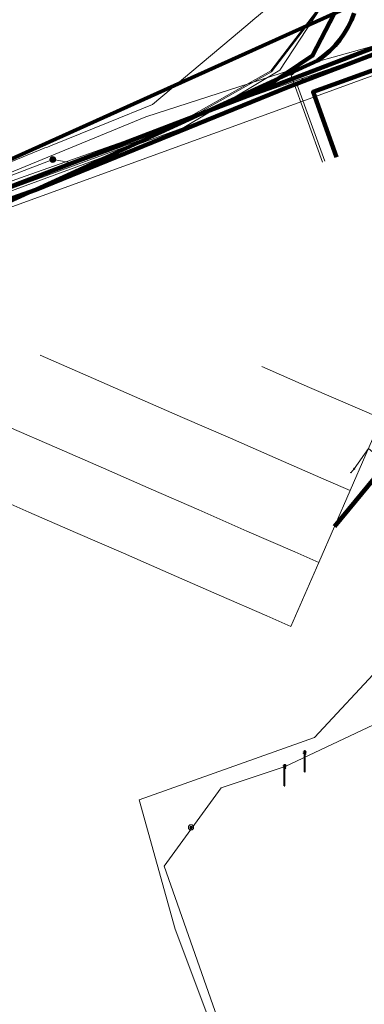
# Model space of a CAD drawing. Extents: x 152558 to 154479, y 462974 to 463683.
# Tile 609 of 638: x 154315 to 154328, y 463455 to 463493. Entities that reach past the tile are written whole.
import ezdxf
from ezdxf.lldxf.tags import DXFTag

# ---------------------------------------------------------------- set-up
doc = ezdxf.new("R2010")
doc.units = 0
doc.header["$LTSCALE"] = 0.2
doc.layers.get('0').update_dxf_attribs({"linetype": 'CONTINUOUS'})
for name, color, linetype, lineweight in [('B-RO-KL-DATA_COAXIAAL_17_ZIGGO BV-G', 90, 'KL-DATA-N', 18), ('B-RO-KL-DATA_COAXIAAL_7_ZIGGO BV-G', 90, 'KL-DATA-N', 18), ('B-RO-KL-DATA_DUCT_ZIGGO BV-G', 90, 'CONTINUOUS', 100), ('B-RO-KL-DATA_HULPSTUK_REGGEFIBER OPERATOR BV-S', 90, 'CONTINUOUS', 25), ('B-RO-KL-DATA_KABELBED_KPN BV-G', 90, 'CONTINUOUS', 100), ('B-RO-KL-DATA_KABELBED_ZIGGO BV-G', 90, 'CONTINUOUS', 100), ('B-RO-KL-DATA_REGGEFIBER OPERATOR BV-G', 90, 'KL-DATA-N', 18), ('B-RO-KL-ET_LS_230 V_GEMEENTE AMERSFOORT-G', 190, 'KL-LS-N', 18), ('B-RO-KL-ET_LS_400 V_STEDIN NETBEHEER BV-G', 190, 'KL-LS-N', 18), ('B-RO-KL-ET_LS_GEMEENTE AMERSFOORT-S', 190, 'CONTINUOUS', 25), ('B-RO-KL-ET_MS_10 KV_STEDIN NETBEHEER BV-G', 130, 'KL-MS-N', 18), ('B-RO-KL-ET_MS_HULPSTUK_STEDIN NETBEHEER BV-S', 130, 'CONTINUOUS', 25), ('B-RO-KL-GAS_LD_PE_32_0.1 BAR_STEDIN NETBEHEER BV-G', 50, 'KL-GAS-LD-N', 18), ('B-RO-KL-GAS_LD_PVC_110_0.1 BAR_STEDIN NETBEHEER BV-G', 50, 'KL-GAS-LD-N', 18), ('B-RO-KL-GAS_LD_PVC_63_0.1 BAR_STEDIN NETBEHEER BV-G', 50, 'KL-GAS-LD-N', 18), ('B-RO-KL-WATER_160_VITENS-G', 170, 'KL-WATER-N', 18), ('B-RO-KL-WATER_HULPSTUK_GEMEENTE AMERSFOORT-S', 170, 'CONTINUOUS', 25)]:
    doc.layers.add(name, color=color, linetype=linetype, lineweight=lineweight)
doc.styles.add('NLCS-ISO', font='NLCS-ISO.ttf')
tags = doc.linetypes.add('KL-DATA-N', pattern='A,4,-1,[101,NLCS.SHX,S=0.5,R=0,X=0,Y=0],-1,4,-1,["D",Standard,S=1,R=0,X=-0.25,Y=-0.5],-1.5', length=12.5).pattern_tags.tags
tags[18] = DXFTag(74, 10)
tags = doc.linetypes.add('KL-GAS-LD-N', pattern='A,4,-1,[69,NLCS.SHX,S=0.5,R=0,X=0,Y=0],-1,4,-1,["L",Standard,S=1,R=0,X=0.25,Y=-0.5],-2', length=13).pattern_tags.tags
tags[18] = DXFTag(74, 10)
tags = doc.linetypes.add('KL-LS-N', pattern='A,4,-1,[103,NLCS.SHX,S=0.75,R=0,X=0,Y=0],-1,4,-1,["L",Standard,S=1,R=0,X=0,Y=-0.5],-2', length=13).pattern_tags.tags
tags[18] = DXFTag(74, 10)
tags = doc.linetypes.add('KL-MS-N', pattern='A,4,-1,[103,NLCS.SHX,S=0.75,R=0,X=0,Y=0],-1,4,-1,["M",Standard,S=1,R=0,X=0,Y=-0.5],-2', length=13).pattern_tags.tags
tags[18] = DXFTag(74, 10)
doc.linetypes.add('KL-WATER-N', pattern='A,7,-0.5,[168,NLCS.SHX,S=0.75,R=0,X=0.75,Y=0],-2', length=9.5)

# ---------------------------------------------------------------- blocks, each defined once
blk = doc.blocks.new('SKL-WTB_HULP_MOF-SO')
at = {"linetype": 'ByBlock', "lineweight": 18}
h = blk.add_hatch(color=0, dxfattribs=at)
h.dxf.hatch_style = 1
h.paths.add_polyline_path([(-0.5625, 0, 1), (0.5625, 0, 1)])
at = {"color": 0, "linetype": 'ByBlock', "lineweight": 18}
blk.add_circle((0, 0), 0.5625, dxfattribs=at)
at = {"color": 0, "linetype": 'ByBlock', "lineweight": 18, "style": 'NLCS-ISO', "flags": 1}
for tag, p in [('TYPE', (1.5, 0)), ('LABEL', (1.5, -1.5)), ('OMSCHRIJVING', (1.5, -3))]:
    blk.add_attdef(tag, p, '', height=1, dxfattribs=at)
blk = doc.blocks.new('SKL-WTB_HULP_OVERIG-SO')
at = {"color": 0, "linetype": 'ByBlock', "lineweight": 18}
for points in [[(-0.14, 0.14), (0.14, -0.14)], [(0.14, 0.14), (-0.14, -0.14)]]:
    blk.add_lwpolyline(points, dxfattribs=at)
at = {"color": 0, "linetype": 'ByBlock', "lineweight": 18, "style": 'NLCS-ISO', "flags": 1}
for tag, p in [('TYPE', (1.5, 0)), ('LABEL', (1.5, -1.5)), ('OMSCHRIJVING', (1.5, -3))]:
    blk.add_attdef(tag, p, '', height=1, dxfattribs=at)
blk = doc.blocks.new('SKL-WTB_HULP_CONTROLEELEMENT-SO')
at = {"linetype": 'ByBlock', "lineweight": 18}
h = blk.add_hatch(color=0, dxfattribs=at)
h.dxf.hatch_style = 1
edge = h.paths.add_edge_path()
edge.add_arc((0, 0), 0.25, 0, 360)
at = {"color": 0, "linetype": 'ByBlock', "lineweight": 18}
for radius in [0.5, 0.25]:
    blk.add_circle((0, 0), radius, dxfattribs=at)
at = {"color": 0, "linetype": 'ByBlock', "lineweight": 18, "style": 'NLCS-ISO', "flags": 1}
for tag, p in [('TYPE', (1.5, 0)), ('LABEL', (1.5, -1.5)), ('OMSCHRIJVING', (1.5, -3))]:
    blk.add_attdef(tag, p, '', height=1, dxfattribs=at)
blk = doc.blocks.new('SKL-ET_LS_MAST-SO')
for p, q in [((-0.05, 2.07), (0.05, 2.07)), ((-0.05, -2), (0.05, -2))]:
    blk.add_line(p, q)
for points in [[(-0.05, -2), (-0.05, 2.07)], [(0.05, -2), (0.05, 2.07)], [(0.18, 1.92), (0.05, 1.92)], [(0.18, 1.89), (0.05, 1.89)], [(0.18, 1.89), (0.22, 1.89), (0.22, 1.97), (0.18, 1.97), (0.18, 1.92)], [(-0.18, 1.76), (-0.22, 1.76), (-0.22, 1.84), (-0.18, 1.84), (-0.18, 1.79)], [(-0.18, 1.49), (-0.22, 1.49), (-0.22, 1.57), (-0.18, 1.57), (-0.18, 1.52)], [(-0.18, 1.79), (-0.05, 1.79)], [(-0.18, 1.76), (-0.05, 1.76)], [(-0.18, 1.52), (-0.05, 1.52)], [(-0.18, 1.49), (-0.05, 1.49)], [(0.18, 1.66), (0.05, 1.66)], [(0.18, 1.63), (0.05, 1.63)], [(0.18, 1.39), (0.05, 1.39)], [(0.18, 1.36), (0.05, 1.36)], [(0.18, 1.63), (0.22, 1.63), (0.22, 1.71), (0.18, 1.71), (0.18, 1.66)], [(0.18, 1.36), (0.22, 1.36), (0.22, 1.44), (0.18, 1.44), (0.18, 1.39)]]:
    blk.add_lwpolyline(points)

msp = doc.modelspace()

# ---------------------------------------------------------------- linework, layer by layer
at = {"layer": 'B-RO-KL-DATA_COAXIAAL_17_ZIGGO BV-G', "flags": 128}
for points in [[(154218.302, 463353.028), (154217.934, 463353.99), (154223.042, 463355.944), (154227.376, 463357.546), (154230.065, 463358.539), (154238.318, 463361.589), (154238.721, 463361.738), (154239.25, 463361.934), (154245.297, 463364.168), (154250.057, 463365.927), (154250.062, 463365.929), (154251.38, 463366.416), (154253.645, 463367.253), (154254.158, 463367.436), (154264.267, 463371.047), (154265.461, 463371.474), (154266.376, 463371.819), (154266.64, 463371.919), (154271.636, 463373.804), (154273.177, 463374.385), (154274.161, 463374.756), (154277.52, 463376.024), (154278.092, 463376.24), (154281.561, 463377.549), (154283.439, 463378.257), (154292.435, 463381.608), (154297.975, 463383.672), (154297.662, 463384.413), (154294.367, 463392.474), (154291.577, 463400.459), (154291.584, 463400.869), (154291.8, 463401.12), (154297.165, 463403.151), (154297.44, 463403.45), (154297.442, 463403.463), (154297.464, 463403.632), (154297.502, 463403.926), (154276.73, 463461.478), (154273.743, 463469.754), (154273.217, 463471.213), (154274.519, 463471.691), (154280.111, 463473.741), (154282.391, 463474.851), (154282.609, 463474.93), (154284.462, 463475.601), (154294.361, 463479.086), (154295.491, 463479.499), (154302.68, 463482.128), (154324.013, 463490.277), (154326.061, 463491.654), (154327.554, 463494.54), (154327.881, 463495.173), (154327.883, 463495.179), (154328.052, 463495.837), (154328.221, 463496.494), (154329.123, 463500), (154329.239, 463500.451), (154329.309, 463500.722), (154330.561, 463500), (154331.408, 463499.234), (154350.72, 463481.762), (154350.753, 463481.732), (154351.097, 463481.385), (154352.632, 463479.839), (154354.062, 463478.398), (154358.559, 463473.868), (154373.526, 463461.102), (154376.285, 463458.699), (154380.26, 463455.237), (154385.373, 463450.784), (154392.12, 463444.814), (154399.951, 463437.885)], [(154350.106, 463248.787), (154347.762, 463245.734), (154345.422, 463242.687), (154344.806, 463241.75), (154344.517, 463241.583), (154344.135, 463241.599), (154343.703, 463241.822), (154343.112, 463242.61), (154330.191, 463274.237), (154330.092, 463274.789), (154330.121, 463275.031), (154330.509, 463275.413), (154331.285, 463275.996), (154333.933, 463277.032), (154344.849, 463281.626), (154345.314, 463282.15), (154345.421, 463282.805), (154345.144, 463283.727), (154341.354, 463290.933), (154341.165, 463291.633), (154340.095, 463292.214), (154339.09, 463292.902), (154338.079, 463293.593), (154337.145, 463294.384), (154336.21, 463295.175), (154335.362, 463296.058), (154334.519, 463296.936), (154333.769, 463297.896), (154330.229, 463305.165), (154329.442, 463307.2), (154325.845, 463316.235), (154325.638, 463316.755), (154325.547, 463316.718), (154322.451, 463324.311), (154303.819, 463370.008), (154302.988, 463372.046), (154301.83, 463374.475), (154300.669, 463377.287), (154297.975, 463383.672), (154297.662, 463384.413), (154294.367, 463392.474), (154291.577, 463400.459), (154291.584, 463400.869), (154291.8, 463401.12), (154297.165, 463403.151), (154297.44, 463403.45), (154297.442, 463403.463), (154297.464, 463403.632), (154297.502, 463403.926), (154276.73, 463461.478), (154273.743, 463469.754), (154273.217, 463471.213), (154274.519, 463471.691), (154280.111, 463473.741), (154282.391, 463474.851), (154282.609, 463474.93), (154284.462, 463475.601), (154294.361, 463479.086), (154295.491, 463479.499), (154302.68, 463482.128), (154324.013, 463490.277), (154326.061, 463491.654), (154327.554, 463494.54), (154327.881, 463495.173), (154327.883, 463495.179), (154328.052, 463495.837), (154328.221, 463496.494), (154329.123, 463500), (154329.239, 463500.451), (154329.309, 463500.722), (154330.561, 463500), (154331.408, 463499.234), (154350.72, 463481.762), (154350.753, 463481.732), (154351.04, 463481.323), (154352.243, 463479.608), (154352.318, 463479.466), (154352.747, 463478.652), (154352.143, 463477.68), (154352.025, 463477.49), (154351.989, 463477.449), (154336.911, 463460.42), (154336.829, 463460.328), (154336.168, 463459.581), (154336.383, 463459.409), (154336.493, 463459.319), (154336.529, 463459.29)], [(154337.179, 463460.037), (154337.102, 463460.101), (154337.041, 463460.152), (154336.871, 463460.293), (154336.829, 463460.328), (154336.728, 463460.412), (154336.496, 463460.604), (154338.234, 463462.694), (154348.654, 463475.23), (154349.667, 463476.449), (154347.927, 463477.94), (154345.99, 463479.6), (154344.778, 463480.639), (154340.39, 463484.399), (154333.016, 463490.642), (154331.257, 463492.132), (154330.717, 463492.589), (154330.345, 463492.447), (154325.119, 463490.449), (154321.078, 463488.802), (154315.466, 463486.516), (154302.024, 463481.784), (154295.496, 463479.486), (154294.361, 463479.086), (154284.462, 463475.601), (154282.609, 463474.93), (154282.391, 463474.851), (154282.437, 463474.726), (154282.479, 463474.61), (154282.837, 463473.63), (154283, 463473.181), (154286.927, 463462.349), (154287.852, 463459.799), (154288.121, 463459.056), (154288.744, 463457.337), (154294.82, 463440.577), (154307, 463407.596), (154307.45, 463406.377), (154309.325, 463407.063), (154309.668, 463407.179), (154323.852, 463412.306), (154324.791, 463412.644), (154324.419, 463413.677), (154324.351, 463413.867)], [(154336.529, 463459.29), (154336.493, 463459.319), (154336.383, 463459.409), (154336.168, 463459.581), (154336.089, 463459.644), (154335.862, 463459.841), (154336.304, 463460.373), (154336.496, 463460.604), (154338.234, 463462.694), (154348.654, 463475.23), (154349.667, 463476.449), (154347.927, 463477.94), (154345.99, 463479.6), (154344.778, 463480.639), (154340.39, 463484.399), (154333.016, 463490.642), (154331.257, 463492.132), (154330.717, 463492.589), (154330.345, 463492.447), (154325.119, 463490.449), (154321.078, 463488.802), (154315.466, 463486.516), (154302.024, 463481.784), (154295.496, 463479.486), (154294.361, 463479.086), (154284.462, 463475.601), (154282.609, 463474.93)]]:
    msp.add_lwpolyline(points, dxfattribs=at)
at = {"layer": 'B-RO-KL-DATA_COAXIAAL_7_ZIGGO BV-G', "flags": 128}
for points in [[(154331.999, 463474.43), (154332.154, 463474.304), (154332.541, 463473.987), (154333.716, 463475.41), (154342.729, 463479.67), (154344.778, 463480.639), (154340.39, 463484.399), (154333.016, 463490.642), (154331.257, 463492.132), (154326.081, 463490.261), (154326.981, 463487.769)], [(154331.999, 463474.43), (154332.154, 463474.304), (154331.517, 463473.531), (154331.362, 463473.659), (154330.383, 463474.468), (154328.723, 463475.839), (154326.9, 463473.631), (154327.5, 463475.005), (154326.584, 463475.405), (154324.751, 463476.205), (154322.918, 463477.004), (154321.083, 463477.804), (154319.241, 463478.606), (154317.465, 463479.38), (154315.632, 463480.179)], [(154331.999, 463474.43), (154332.154, 463474.304), (154331.517, 463473.531), (154331.362, 463473.659), (154330.383, 463474.468), (154328.723, 463475.839), (154326.9, 463473.631), (154327.5, 463475.005), (154328.7, 463477.755), (154327.784, 463478.155), (154325.951, 463478.954), (154324.118, 463479.754)], [(154331.999, 463474.43), (154332.154, 463474.304), (154331.517, 463473.531), (154331.362, 463473.659), (154330.383, 463474.468), (154328.723, 463475.839), (154326.9, 463473.631), (154327.5, 463475.005), (154326.584, 463475.405), (154324.751, 463476.205), (154322.918, 463477.004), (154321.083, 463477.804), (154319.241, 463478.606), (154317.465, 463479.38)], [(154331.999, 463474.43), (154332.154, 463474.304), (154331.517, 463473.531), (154331.362, 463473.659), (154330.383, 463474.468), (154328.723, 463475.839), (154326.9, 463473.631), (154327.5, 463475.005), (154328.7, 463477.755), (154327.784, 463478.155), (154325.951, 463478.954)], [(154331.999, 463474.43), (154332.154, 463474.304), (154331.517, 463473.531), (154331.362, 463473.659), (154330.383, 463474.468), (154328.723, 463475.839), (154326.9, 463473.631), (154327.5, 463475.005), (154326.584, 463475.405), (154324.751, 463476.205), (154322.918, 463477.004), (154321.083, 463477.804), (154319.241, 463478.606)], [(154331.999, 463474.43), (154332.154, 463474.304), (154331.517, 463473.531), (154331.362, 463473.659), (154330.383, 463474.468), (154328.723, 463475.839), (154326.9, 463473.631), (154327.5, 463475.005), (154328.7, 463477.755), (154327.784, 463478.155)], [(154331.999, 463474.43), (154332.154, 463474.304), (154331.517, 463473.531), (154331.362, 463473.659), (154330.383, 463474.468), (154328.723, 463475.839), (154326.9, 463473.631), (154327.5, 463475.005), (154326.584, 463475.405), (154324.751, 463476.205), (154322.918, 463477.004), (154321.083, 463477.804)], [(154331.999, 463474.43), (154332.154, 463474.304), (154331.517, 463473.531), (154331.362, 463473.659), (154330.383, 463474.468), (154328.723, 463475.839), (154326.9, 463473.631), (154326.3, 463472.255), (154325.384, 463472.655), (154323.55, 463473.455), (154321.705, 463474.26), (154319.885, 463475.054), (154319.874, 463475.059), (154318.052, 463475.854), (154316.268, 463476.633), (154314.435, 463477.432)], [(154331.999, 463474.43), (154332.154, 463474.304), (154331.517, 463473.531), (154331.362, 463473.659), (154330.383, 463474.468), (154328.723, 463475.839), (154326.9, 463473.631), (154327.5, 463475.005), (154326.584, 463475.405), (154324.751, 463476.205), (154322.918, 463477.004)], [(154331.999, 463474.43), (154332.154, 463474.304), (154331.517, 463473.531), (154331.362, 463473.659), (154330.383, 463474.468), (154328.723, 463475.839), (154326.9, 463473.631), (154326.3, 463472.255), (154325.384, 463472.655), (154323.55, 463473.455), (154321.705, 463474.26), (154319.885, 463475.054), (154319.874, 463475.059), (154318.052, 463475.854), (154316.268, 463476.633)], [(154324.751, 463476.205), (154326.584, 463475.405), (154327.5, 463475.005), (154326.9, 463473.631), (154328.723, 463475.839), (154330.383, 463474.468), (154331.362, 463473.659), (154331.517, 463473.531), (154332.154, 463474.304), (154331.999, 463474.43)], [(154331.999, 463474.43), (154332.154, 463474.304), (154331.517, 463473.531), (154331.362, 463473.659), (154330.383, 463474.468), (154328.723, 463475.839), (154326.9, 463473.631), (154326.3, 463472.255), (154325.232, 463469.805), (154324.315, 463470.205), (154322.481, 463471.005), (154320.649, 463471.804), (154318.816, 463472.604), (154316.983, 463473.404), (154315.199, 463474.182), (154313.338, 463474.994)], [(154331.999, 463474.43), (154332.154, 463474.304), (154331.517, 463473.531), (154331.362, 463473.659), (154330.383, 463474.468), (154328.723, 463475.839), (154326.9, 463473.631), (154326.3, 463472.255), (154325.232, 463469.805), (154324.315, 463470.205), (154322.481, 463471.005), (154320.649, 463471.804), (154318.816, 463472.604), (154316.983, 463473.404), (154315.199, 463474.182)], [(154331.999, 463474.43), (154332.154, 463474.304), (154331.517, 463473.531), (154331.362, 463473.659), (154330.383, 463474.468), (154328.723, 463475.839), (154326.9, 463473.631), (154326.3, 463472.255), (154325.232, 463469.805), (154324.315, 463470.205), (154322.481, 463471.005), (154320.649, 463471.804), (154318.816, 463472.604), (154316.983, 463473.404)], [(154331.999, 463474.43), (154332.154, 463474.304), (154331.517, 463473.531), (154331.362, 463473.659), (154330.383, 463474.468), (154328.723, 463475.839), (154326.9, 463473.631), (154326.3, 463472.255), (154325.384, 463472.655), (154323.55, 463473.455), (154321.705, 463474.26), (154319.885, 463475.054), (154319.874, 463475.059), (154318.052, 463475.854)], [(154331.999, 463474.43), (154332.154, 463474.304), (154331.517, 463473.531), (154331.362, 463473.659), (154330.383, 463474.468), (154328.723, 463475.839), (154326.9, 463473.631), (154326.3, 463472.255), (154325.232, 463469.805), (154324.315, 463470.205), (154322.481, 463471.005), (154320.649, 463471.804), (154318.816, 463472.604)], [(154331.999, 463474.43), (154332.154, 463474.304), (154331.517, 463473.531), (154331.362, 463473.659), (154330.383, 463474.468), (154328.723, 463475.839), (154326.9, 463473.631), (154326.3, 463472.255), (154325.384, 463472.655), (154323.55, 463473.455), (154321.705, 463474.26), (154319.885, 463475.054)], [(154331.999, 463474.43), (154332.154, 463474.304), (154331.517, 463473.531), (154331.362, 463473.659), (154330.383, 463474.468), (154328.723, 463475.839), (154326.9, 463473.631), (154326.3, 463472.255), (154325.232, 463469.805), (154324.315, 463470.205), (154322.481, 463471.005), (154320.649, 463471.804)], [(154331.999, 463474.43), (154332.154, 463474.304), (154331.517, 463473.531), (154331.362, 463473.659), (154330.383, 463474.468), (154328.723, 463475.839), (154326.9, 463473.631), (154326.3, 463472.255), (154325.384, 463472.655), (154323.55, 463473.455), (154321.705, 463474.26)], [(154331.999, 463474.43), (154332.154, 463474.304), (154331.517, 463473.531), (154331.362, 463473.659), (154330.383, 463474.468), (154328.723, 463475.839), (154326.9, 463473.631), (154326.3, 463472.255), (154325.232, 463469.805), (154324.315, 463470.205), (154322.481, 463471.005)], [(154323.55, 463473.455), (154325.384, 463472.655), (154326.3, 463472.255), (154326.9, 463473.631), (154328.723, 463475.839), (154330.383, 463474.468), (154331.362, 463473.659), (154331.517, 463473.531), (154332.154, 463474.304), (154331.999, 463474.43)], [(154331.999, 463474.43), (154332.154, 463474.304), (154331.517, 463473.531), (154331.362, 463473.659), (154330.383, 463474.468), (154328.723, 463475.839), (154326.9, 463473.631), (154326.3, 463472.255), (154325.232, 463469.805), (154324.315, 463470.205)], [(154331.999, 463474.43), (154332.154, 463474.304), (154331.517, 463473.531), (154331.362, 463473.659), (154330.383, 463474.468), (154328.723, 463475.839), (154326.9, 463473.631), (154326.3, 463472.255), (154325.384, 463472.655)], [(154331.999, 463474.43), (154332.154, 463474.304), (154331.517, 463473.531), (154331.362, 463473.659), (154330.383, 463474.468), (154328.723, 463475.839), (154326.9, 463473.631), (154327.5, 463475.005), (154326.584, 463475.405)]]:
    msp.add_lwpolyline(points, dxfattribs=at)
at = {"layer": 'B-RO-KL-DATA_DUCT_ZIGGO BV-G', "flags": 128}
for points in [[(154237.299, 463458.078), (154273.217, 463471.213), (154280.111, 463473.741), (154282.391, 463474.851), (154282.609, 463474.93), (154294.361, 463479.086), (154295.491, 463479.499), (154302.68, 463482.128), (154324.013, 463490.277), (154326.061, 463491.654), (154327.554, 463494.54), (154327.881, 463495.173), (154328.052, 463495.837), (154329.239, 463500.451), (154329.309, 463500.722), (154330.561, 463500), (154350.753, 463481.732), (154351.097, 463481.385), (154354.062, 463478.398), (154354.199, 463478.542), (154362.737, 463471.047), (154387.511, 463449.993), (154391.748, 463446.24), (154400.325, 463439.214)], [(154237.299, 463458.078), (154273.217, 463471.213), (154280.111, 463473.741), (154282.391, 463474.851), (154282.609, 463474.93), (154294.361, 463479.086), (154295.491, 463479.499), (154302.68, 463482.128), (154324.013, 463490.277), (154326.061, 463491.654), (154327.554, 463494.54), (154327.881, 463495.173), (154328.052, 463495.837), (154329.239, 463500.451), (154329.309, 463500.722), (154330.561, 463500), (154350.753, 463481.732), (154351.097, 463481.385), (154354.062, 463478.398), (154354.199, 463478.542), (154362.737, 463471.047), (154387.511, 463449.993), (154391.748, 463446.24), (154400.325, 463439.214)], [(154237.299, 463458.078), (154273.217, 463471.213), (154280.111, 463473.741), (154282.391, 463474.851), (154282.609, 463474.93), (154294.361, 463479.086), (154295.491, 463479.499), (154302.68, 463482.128), (154324.013, 463490.277), (154326.061, 463491.654), (154327.554, 463494.54), (154327.881, 463495.173), (154328.052, 463495.837), (154329.239, 463500.451), (154329.309, 463500.722), (154330.561, 463500), (154350.753, 463481.732), (154351.097, 463481.385), (154354.062, 463478.398), (154354.199, 463478.542), (154362.737, 463471.047), (154387.511, 463449.993), (154391.748, 463446.24), (154400.325, 463439.214)], [(154400.325, 463439.214), (154391.748, 463446.24), (154387.511, 463449.993), (154362.737, 463471.047), (154354.199, 463478.542), (154354.062, 463478.398), (154351.097, 463481.385), (154350.753, 463481.732), (154330.561, 463500), (154329.309, 463500.722), (154329.239, 463500.451), (154328.052, 463495.837), (154327.881, 463495.173), (154327.554, 463494.54), (154326.061, 463491.654), (154324.013, 463490.277), (154302.68, 463482.128), (154295.491, 463479.499), (154294.361, 463479.086), (154282.609, 463474.93), (154282.391, 463474.851), (154280.111, 463473.741), (154273.217, 463471.213), (154237.299, 463458.078)], [(154400.325, 463439.214), (154391.748, 463446.24), (154387.511, 463449.993), (154362.737, 463471.047), (154354.199, 463478.542), (154354.062, 463478.398), (154351.097, 463481.385), (154350.753, 463481.732), (154330.561, 463500), (154329.309, 463500.722), (154329.239, 463500.451), (154328.052, 463495.837), (154327.881, 463495.173), (154327.554, 463494.54), (154326.061, 463491.654), (154324.013, 463490.277), (154302.68, 463482.128), (154295.491, 463479.499), (154294.361, 463479.086), (154282.609, 463474.93), (154282.391, 463474.851), (154280.111, 463473.741), (154273.217, 463471.213), (154237.299, 463458.078)], [(154302.68, 463482.128), (154324.013, 463490.277), (154326.061, 463491.654), (154327.554, 463494.54), (154327.881, 463495.173), (154328.052, 463495.837), (154329.239, 463500.451), (154329.309, 463500.722), (154330.561, 463500), (154350.753, 463481.732), (154351.04, 463481.323), (154352.243, 463479.608), (154352.747, 463478.652), (154352.143, 463477.68), (154352.025, 463477.49), (154336.829, 463460.328), (154336.168, 463459.581), (154335.862, 463459.841), (154336.304, 463460.373), (154334.447, 463461.992), (154333.994, 463461.473)], [(154237.299, 463458.078), (154273.217, 463471.213), (154280.111, 463473.741), (154282.391, 463474.851), (154282.609, 463474.93), (154294.361, 463479.086), (154295.496, 463479.486), (154315.466, 463486.516), (154325.119, 463490.449), (154330.717, 463492.589), (154331.257, 463492.132), (154344.778, 463480.639), (154347.927, 463477.94), (154349.667, 463476.449), (154336.496, 463460.604), (154336.304, 463460.373), (154334.447, 463461.992), (154333.994, 463461.473)], [(154324.351, 463413.867), (154324.419, 463413.677), (154324.791, 463412.644), (154307.45, 463406.377), (154294.82, 463440.577), (154288.744, 463457.337), (154288.121, 463459.056), (154282.391, 463474.851), (154282.609, 463474.93), (154294.361, 463479.086), (154295.496, 463479.486), (154315.466, 463486.516), (154325.119, 463490.449), (154330.717, 463492.589), (154331.257, 463492.132), (154344.778, 463480.639), (154347.927, 463477.94), (154349.667, 463476.449), (154336.496, 463460.604), (154336.829, 463460.328), (154337.041, 463460.152), (154337.179, 463460.037)]]:
    msp.add_lwpolyline(points, dxfattribs=at)
at = {"layer": 'B-RO-KL-DATA_KABELBED_KPN BV-G', "flags": 128}
for points in [[(154282.975, 463470.524), (154282.986, 463471.778), (154282.222, 463473.879), (154281.756, 463475.163), (154281.888, 463475.692), (154282.153, 463476.122), (154282.524, 463476.292), (154284.471, 463477.181), (154313.763, 463487.356), (154327.77, 463493.66), (154329.436, 463494.41), (154329.943, 463494.444), (154330.77, 463494.213), (154342.203, 463483.772), (154333.256, 463472.837), (154332.868, 463472.362), (154331.359, 463473.596)], [(154311.871, 463484.893), (154326.267, 463491.467), (154326.501, 463491.639), (154326.721, 463491.829), (154326.924, 463492.036), (154327.111, 463492.259), (154327.278, 463492.496), (154327.426, 463492.746), (154327.554, 463493.007), (154327.659, 463493.278)]]:
    msp.add_lwpolyline(points, dxfattribs=at)
at = {"layer": 'B-RO-KL-DATA_KABELBED_ZIGGO BV-G', "flags": 128}
for points in [[(154327.554, 463494.54), (154326.061, 463491.654), (154324.013, 463490.277)], [(154324.013, 463490.277), (154330.139, 463492.617), (154330.196, 463492.889)], [(154295.496, 463479.486), (154315.466, 463486.516), (154325.119, 463490.449), (154330.717, 463492.589)], [(154331.257, 463492.132), (154326.081, 463490.261), (154326.981, 463487.769)], [(154324.013, 463490.277), (154302.68, 463482.128), (154295.491, 463479.499)], [(154326.9, 463473.631), (154328.723, 463475.839), (154331.362, 463473.659)]]:
    msp.add_lwpolyline(points, dxfattribs=at)
at = {"layer": 'B-RO-KL-DATA_REGGEFIBER OPERATOR BV-G', "flags": 128}
for points in [[(154330.234, 463472.806), (154331.257, 463474.007), (154332.014, 463473.362), (154332.344, 463473.749), (154333.592, 463475.261), (154341.141, 463484.252), (154331.763, 463492.126), (154325.514, 463489.849), (154315.569, 463486.234), (154296.994, 463479.501), (154282.045, 463474.087), (154288.481, 463456.316), (154291.116, 463457.27)], [(154327.655, 463475.834), (154328.2, 463476.61), (154331.257, 463474.007)], [(154327.53, 463475.677), (154327.655, 463475.834)], [(154327.5, 463475.7), (154327.53, 463475.677)], [(154331.257, 463474.007), (154332.193, 463473.209), (154332.269, 463473.148), (154328.725, 463468.329), (154326.135, 463465.557), (154319.417, 463463.169), (154320.802, 463458.216), (154322.661, 463453.255), (154323.809, 463449.895), (154328.657, 463436.602), (154330.002, 463432.817), (154335.726, 463417.076), (154316.599, 463410.021)]]:
    msp.add_lwpolyline(points, dxfattribs=at)
at = {"layer": 'B-RO-KL-ET_LS_230 V_GEMEENTE AMERSFOORT-G', "flags": 128}
msp.add_lwpolyline([(154313.805, 463399.745), (154315.21, 463407.548), (154321.199, 463409.998), (154336.171, 463416.532), (154332.905, 463424.971), (154320.382, 463460.632), (154322.56, 463463.627), (154325.01, 463464.443), (154334.266, 463468.799), (154339.71, 463476.421)], dxfattribs=at)
at = {"layer": 'B-RO-KL-ET_LS_400 V_STEDIN NETBEHEER BV-G', "flags": 128}
for points in [[(154346.268, 463455.957), (154345.782, 463455.715), (154345.175, 463455.657), (154344.885, 463455.848), (154339.832, 463459.902), (154340.263, 463460.983), (154348.517, 463471.156), (154352.412, 463475.72), (154353.231, 463476.718), (154353.474, 463477.231), (154353.322, 463477.676), (154350.04, 463481.261), (154329.963, 463499.113), (154329.334, 463499.204), (154328.796, 463498.71), (154327.415, 463495.069), (154324.805, 463491.095), (154321.13, 463488.898), (154308.191, 463484.151), (154273.504, 463471.425), (154264.688, 463468.19), (154254.877, 463464.59), (154246.531, 463461.637), (154245.193, 463461.164), (154236.372, 463458.043), (154235.488, 463457.353), (154235.524, 463456.336), (154235.956, 463455.188), (154238.928, 463446.851), (154240.193, 463443.672)], [(154331.888, 463492.898), (154330.471, 463492.462), (154328.316, 463491.703), (154326.825, 463491.178), (154326.786, 463491.164), (154326.738, 463491.147), (154326.512, 463491.068), (154325.935, 463490.865), (154325.845, 463490.833), (154325.707, 463490.785), (154314.836, 463486.958), (154308.36, 463484.597), (154287.903, 463477.554), (154283.887, 463475.919), (154283.083, 463475.403), (154282.381, 463474.641), (154282.593, 463473.095), (154282.72, 463472.638), (154287.897, 463459.233), (154288.873, 463456.704), (154290.054, 463453.643), (154290.817, 463451.665), (154292.016, 463448.558), (154292.762, 463446.626), (154293.942, 463443.575), (154294.675, 463441.682), (154295.611, 463439.262), (154296.77, 463436.256), (154297.525, 463434.118), (154298.436, 463431.542), (154299.152, 463429.515), (154300.368, 463426.073), (154301.214, 463423.679), (154301.929, 463421.656), (154306.643, 463408.314), (154310.609, 463409.328)], [(154326.536, 463487.608), (154325.492, 463490.497), (154325.707, 463490.785)]]:
    msp.add_lwpolyline(points, dxfattribs=at)
at = {"layer": 'B-RO-KL-ET_MS_10 KV_STEDIN NETBEHEER BV-G', "flags": 128}
for points in [[(154306.412, 463499.947), (154307.469, 463497.17), (154309.537, 463491.512), (154311.196, 463486.949), (154311.425, 463486.179), (154311.533, 463486.035), (154311.78, 463486.024), (154311.975, 463486.09), (154316.111, 463487.675)], [(154256.165, 463465.209), (154320.349, 463488.691), (154324.496, 463491.033), (154327.343, 463494.757), (154328.338, 463498.263), (154329.097, 463498.813), (154329.779, 463498.697), (154349.76, 463480.598), (154352.579, 463478.058), (154355.936, 463474.563), (154368.681, 463463.459), (154369.504, 463463.293), (154372.825, 463460.459), (154373.292, 463460.325), (154378.668, 463455.751)], [(154316.111, 463487.675), (154316.995, 463487.518), (154320.328, 463488.737), (154324.462, 463491.072), (154327.297, 463494.78), (154328.295, 463498.293), (154329.082, 463499.032), (154329.958, 463498.896), (154349.616, 463480.981), (154349.973, 463480.545), (154352.625, 463478.243), (154353.271, 463477.241), (154353.145, 463476.436), (154352.002, 463473.299), (154342.704, 463462.075), (154340.38, 463460.89), (154339.93, 463459.76), (154340.47, 463458.67), (154343.33, 463456.23), (154344.19, 463456.45), (154344.82, 463457.17)]]:
    msp.add_lwpolyline(points, dxfattribs=at)
at = {"layer": 'B-RO-KL-GAS_LD_PE_32_0.1 BAR_STEDIN NETBEHEER BV-G', "flags": 128}
msp.add_lwpolyline([(154326.442, 463487.574), (154325.243, 463490.891), (154325.651, 463491.233)], dxfattribs=at)
at = {"layer": 'B-RO-KL-GAS_LD_PVC_110_0.1 BAR_STEDIN NETBEHEER BV-G', "flags": 128}
msp.add_lwpolyline([(154319.674, 463489.304), (154325.651, 463491.233), (154326.073, 463491.369), (154329.101, 463492.22), (154331.672, 463493.144)], dxfattribs=at)
at = {"layer": 'B-RO-KL-GAS_LD_PVC_63_0.1 BAR_STEDIN NETBEHEER BV-G', "flags": 128}
msp.add_lwpolyline([(154235.042, 463456.043), (154234.906, 463456.482), (154235.333, 463457.514), (154236.002, 463458.053), (154245.1, 463461.42), (154245.332, 463461.506), (154253.795, 463464.638), (154268.362, 463469.883), (154268.468, 463469.921), (154269.114, 463470.153), (154269.283, 463470.214), (154269.484, 463470.286), (154269.743, 463470.38), (154269.885, 463470.431), (154270.841, 463470.775), (154271.807, 463471.123), (154273.216, 463471.63), (154294.926, 463479.445), (154300.96, 463481.618), (154319.674, 463489.304)], dxfattribs=at)
at = {"layer": 'B-RO-KL-WATER_160_VITENS-G', "flags": 128}
msp.add_lwpolyline([(154328.771, 463500.643), (154328.37, 463499.241), (154328.05, 463498.121), (154328.005, 463497.965), (154327.89, 463497.561), (154327.683, 463496.84), (154327.601, 463496.596), (154327.474, 463496.222), (154327.079, 463495.773), (154326.66, 463495.422), (154326.197, 463495.034), (154325.934, 463494.813), (154325.672, 463494.594), (154324.811, 463493.872), (154324.207, 463493.365), (154323.851, 463493.067), (154323.502, 463492.775), (154322.945, 463492.308), (154319.925, 463489.776), (154318.233, 463489.092), (154316.092, 463488.227), (154315.999, 463488.19), (154315.906, 463488.152), (154315.813, 463488.115), (154315.72, 463488.077), (154315.627, 463488.04), (154315.534, 463488.002), (154315.441, 463487.964), (154315.348, 463487.927), (154315.255, 463487.889), (154315.162, 463487.852), (154315.069, 463487.814), (154314.976, 463487.777), (154314.883, 463487.739), (154314.79, 463487.702), (154314.697, 463487.664), (154314.604, 463487.627), (154314.418, 463487.551), (154314.373, 463487.533), (154314.325, 463487.514), (154314.232, 463487.476), (154314.139, 463487.439), (154314.046, 463487.401), (154313.953, 463487.364), (154313.86, 463487.326), (154313.767, 463487.288), (154313.674, 463487.251), (154313.488, 463487.175), (154313.395, 463487.138), (154313.302, 463487.1), (154313.209, 463487.063), (154313.116, 463487.025), (154313.023, 463486.988), (154312.93, 463486.95), (154312.837, 463486.913), (154312.651, 463486.837), (154312.558, 463486.799), (154312.465, 463486.762), (154312.372, 463486.724), (154312.279, 463486.687), (154312.186, 463486.65), (154312.093, 463486.612), (154311.814, 463486.498), (154311.722, 463486.461), (154311.628, 463486.423), (154311.535, 463486.386), (154311.349, 463486.31), (154311.257, 463486.273), (154311.164, 463486.236), (154310.978, 463486.16), (154310.885, 463486.123), (154310.792, 463486.085), (154309.989, 463485.761), (154306.298, 463484.27), (154304.693, 463483.621), (154301.755, 463482.434), (154300.705, 463482.01)], dxfattribs=at)

# ---------------------------------------------------------------- block references
at = {"layer": 'B-RO-KL-DATA_HULPSTUK_REGGEFIBER OPERATOR BV-S', "xscale": 0.2, "yscale": 0.2, "zscale": 0.2}
msp.add_blockref('SKL-WTB_HULP_OVERIG-SO', (154327.655, 463475.834), dxfattribs=at)
at = {"layer": 'B-RO-KL-ET_LS_GEMEENTE AMERSFOORT-S', "xscale": 0.2, "yscale": 0.2, "zscale": 0.2}
for p in [(154325.765, 463464.638), (154324.99, 463464.108)]:
    msp.add_blockref('SKL-ET_LS_MAST-SO', p, dxfattribs=at)
at = {"layer": 'B-RO-KL-ET_MS_HULPSTUK_STEDIN NETBEHEER BV-S', "xscale": 0.2, "yscale": 0.2, "zscale": 0.2}
msp.add_blockref('SKL-WTB_HULP_MOF-SO', (154316.111, 463487.675), dxfattribs=at)
at = {"layer": 'B-RO-KL-WATER_HULPSTUK_GEMEENTE AMERSFOORT-S', "xscale": 0.2, "yscale": 0.2, "zscale": 0.2}
msp.add_blockref('SKL-WTB_HULP_CONTROLEELEMENT-SO', (154321.406, 463462.112), dxfattribs=at)

doc.saveas('drawing.dxf')
